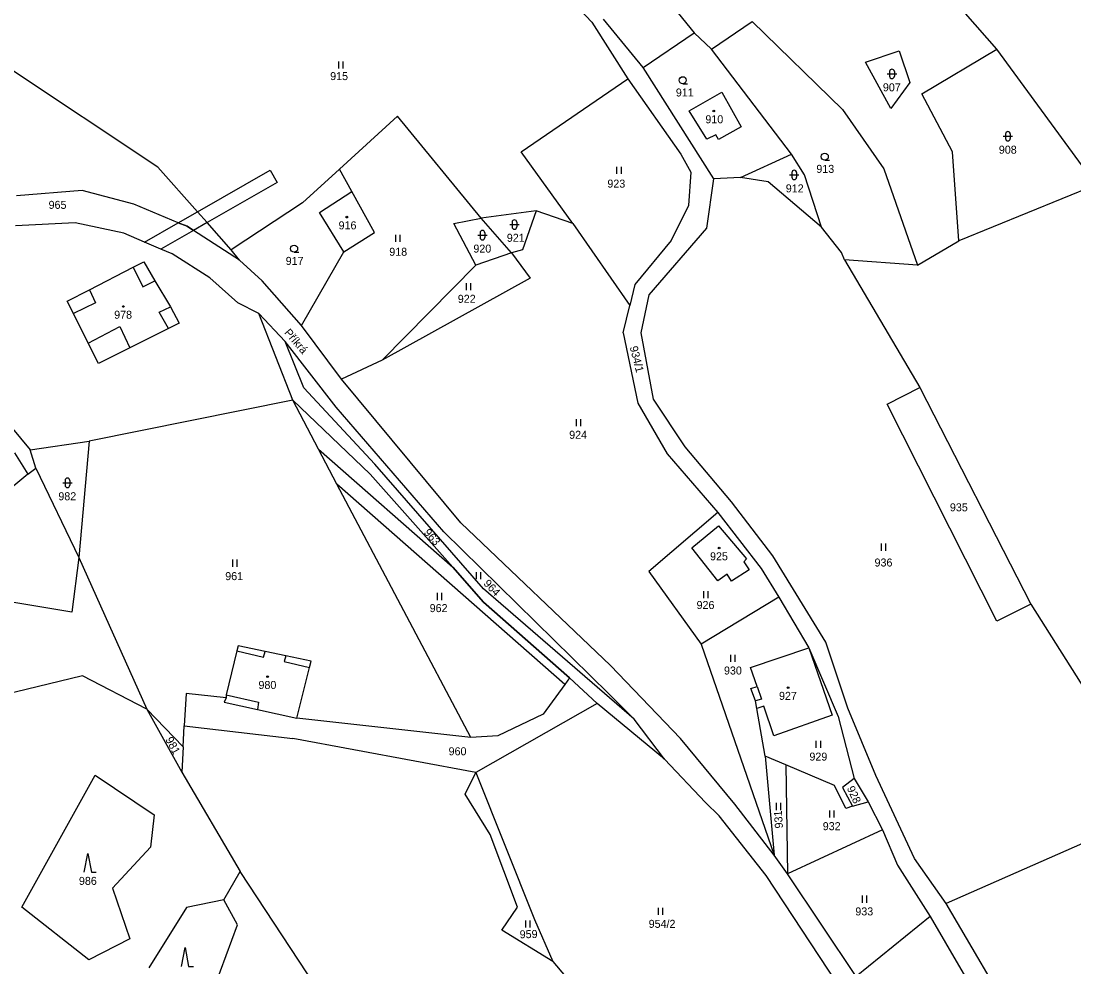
# Model space of a CAD drawing. Extents: x -670359 to -660124, y -978807 to -970072.
# Drawn here: x -669575.5 to -669351.9, y -977790.2 to -977589.3 of the extents above; entities that cross this region are included whole.
import ezdxf

# ---------------------------------------------------------------- set-up
doc = ezdxf.new("R2010")
doc.units = 0
for name, color, linetype in [('Hranice parcel', 7, 'Continuous'), ('Parcelní čísla', 7, 'Continuous'), ('Pop  PČ popisy', 7, 'Continuous'), ('Vnitřní kresba', 7, 'Continuous'), ('Věcná břemena k části', 7, 'Continuous'), ('Značky budov', 7, 'Continuous'), ('Značky kultur', 7, 'Continuous')]:
    doc.layers.add(name, color=color, linetype=linetype)

msp = doc.modelspace()

# ---------------------------------------------------------------- linework, layer by layer
at = {"layer": 'Hranice parcel'}
for points in [[(-669463.75, -977553.44), (-669432.59, -977591.85)], [(-669368.28, -977595.3), (-669390.32, -977570.18)], [(-669464.81, -977578.38), (-669454.27, -977589.58)], [(-669454.27, -977589.58), (-669446.69, -977601.6)], [(-669443.43, -977599.18), (-669451.8, -977588.93)], [(-669428.89, -977595.34), (-669420.29, -977589.46)], [(-669420.29, -977589.46), (-669401.07, -977608.12)], [(-669443.43, -977599.18), (-669432.59, -977591.85)], [(-669432.59, -977591.85), (-669428.89, -977595.34)], [(-669411.9, -977617.62), (-669428.89, -977595.34)], [(-669396.17, -977598.1), (-669389.07, -977595.66)], [(-669389.07, -977595.66), (-669386.79, -977602.36)], [(-669384.22, -977604.83), (-669368.28, -977595.3)], [(-669347.25, -977624.1), (-669368.28, -977595.3)], [(-669546.47, -977620.34), (-669578.34, -977599.11)], [(-669428.42, -977622.83), (-669443.43, -977599.18)], [(-669390.84, -977607.9), (-669396.17, -977598.1)], [(-669469.32, -977617.08), (-669446.69, -977601.6)], [(-669446.69, -977601.6), (-669435.41, -977617.6)], [(-669386.79, -977602.36), (-669390.84, -977607.9)], [(-669433.62, -977608.4), (-669426.68, -977604.44)], [(-669426.68, -977604.44), (-669422.57, -977611.77)], [(-669377.75, -977617.09), (-669384.22, -977604.83)], [(-669401.07, -977608.12), (-669392.29, -977620.7)], [(-669495.59, -977609.56), (-669507.91, -977620.78)], [(-669477.8, -977631.2), (-669495.59, -977609.56)], [(-669429.91, -977614.45), (-669433.62, -977608.4)], [(-669422.57, -977611.77), (-669427.43, -977614.51)], [(-669427.99, -977613.48), (-669429.91, -977614.45)], [(-669427.43, -977614.51), (-669427.99, -977613.48)], [(-669458.36, -977632.36), (-669469.32, -977617.08)], [(-669376.39, -977636.02), (-669377.75, -977617.09)], [(-669435.41, -977617.6), (-669433.31, -977621.42)], [(-669422.75, -977622.56), (-669411.9, -977617.62)], [(-669409.16, -977622), (-669411.9, -977617.62)], [(-669530.87, -977637.9), (-669536, -977632.12), (-669538.04, -977629.83), (-669546.47, -977620.34)], [(-669507.91, -977620.78), (-669515.72, -977627.91)], [(-669505.26, -977625.53), (-669507.91, -977620.78)], [(-669433.31, -977621.42), (-669433.75, -977628.53)], [(-669392.29, -977620.7), (-669385.14, -977641.19)], [(-669429.89, -977633.31), (-669428.42, -977622.83)], [(-669422.75, -977622.56), (-669428.42, -977622.83)], [(-669416.83, -977623.48), (-669422.75, -977622.56)], [(-669405.5, -977633.08), (-669416.83, -977623.48)], [(-669405.5, -977633.08), (-669409.16, -977622)], [(-669562.52, -977625.31), (-669576.43, -977626.43)], [(-669551.55, -977628.2), (-669562.52, -977625.31)], [(-669512.15, -977630), (-669505.26, -977625.53)], [(-669500.42, -977634.21), (-669505.26, -977625.53)], [(-669347.25, -977624.1), (-669376.39, -977636.02)], [(-669540.25, -977632.93), (-669542.1, -977632.16), (-669551.55, -977628.2)], [(-669515.72, -977627.91), (-669530.87, -977637.9)], [(-669506.95, -977638.32), (-669512.15, -977630)], [(-669466.13, -977629.61), (-669477.8, -977631.2)], [(-669466.13, -977629.61), (-669469.05, -977637.94)], [(-669458.36, -977632.36), (-669466.13, -977629.61)], [(-669433.75, -977628.53), (-669437.47, -977635.91)], [(-669564, -977632.19), (-669576.64, -977632.82)], [(-669553.68, -977634.36), (-669564, -977632.19)], [(-669483.63, -977632.35), (-669477.8, -977631.2)], [(-669478.95, -977641.19), (-669483.63, -977632.35)], [(-669471.36, -977638.59), (-669477.8, -977631.2)], [(-669458.36, -977632.36), (-669446.26, -977649.72)], [(-669543.42, -977638.78), (-669545.82, -977637.75), (-669549.26, -977636.26), (-669553.68, -977634.36)], [(-669529.09, -977640.13), (-669538.91, -977633.79), (-669540.25, -977632.93)], [(-669506.95, -977638.32), (-669500.42, -977634.21)], [(-669442.13, -977647.44), (-669429.89, -977633.31)], [(-669401.31, -977638.49), (-669405.5, -977633.08)], [(-669437.47, -977635.91), (-669445.18, -977645.3)], [(-669385.14, -977641.19), (-669376.39, -977636.02)], [(-669535.39, -977643.85), (-669543.42, -977638.78)], [(-669529.09, -977640.13), (-669530.87, -977637.9)], [(-669515.98, -977653.96), (-669506.95, -977638.32)], [(-669471.36, -977638.59), (-669478.95, -977641.19)], [(-669469.05, -977637.94), (-669471.36, -977638.59)], [(-669471.36, -977638.59), (-669467.42, -977643.92)], [(-669400.63, -977640.03), (-669401.31, -977638.49)], [(-669560.97, -977646.4), (-669551.72, -977641.63)], [(-669551.72, -977641.63), (-669549.45, -977640.46)], [(-669549.45, -977640.46), (-669547.06, -977644.47)], [(-669524.27, -977644.5), (-669529.09, -977640.13)], [(-669498.83, -977661.37), (-669478.95, -977641.19)], [(-669385.14, -977641.19), (-669400.63, -977640.03)], [(-669400.63, -977640.03), (-669384.68, -977667.16)], [(-669529.44, -977649.16), (-669535.39, -977643.85)], [(-669467.42, -977643.92), (-669498.83, -977661.37)], [(-669547.06, -977644.47), (-669543.75, -977650.05)], [(-669515.98, -977653.96), (-669524.27, -977644.5)], [(-669445.18, -977645.3), (-669446.26, -977649.72)], [(-669565.69, -977648.83), (-669560.97, -977646.4)], [(-669443.84, -977655.53), (-669442.13, -977647.44)], [(-669564.38, -977651.45), (-669565.69, -977648.83)], [(-669543.75, -977650.05), (-669541.9, -977653.5)], [(-669525.03, -977651.45), (-669529.44, -977649.16)], [(-669447.68, -977655.55), (-669446.26, -977649.72)], [(-669597.97, -977651.01), (-669573.58, -977680.35)], [(-669561.23, -977657.74), (-669564.38, -977651.45)], [(-669519.4, -977657.41), (-669525.03, -977651.45)], [(-669517.82, -977669.87), (-669525.03, -977651.45)], [(-669544.2, -977654.6), (-669552.42, -977658.73)], [(-669541.9, -977653.5), (-669544.2, -977654.6)], [(-669507.45, -977665.41), (-669515.98, -977653.96)], [(-669508.61, -977671.34), (-669519.4, -977657.41)], [(-669515.43, -977667.22), (-669519.4, -977657.41)], [(-669447.68, -977655.55), (-669444.56, -977670.47)], [(-669441.21, -977669.65), (-669443.84, -977655.53)], [(-669559.08, -977662.03), (-669561.23, -977657.74)], [(-669552.42, -977658.73), (-669559.08, -977662.03)], [(-669498.83, -977661.37), (-669507.45, -977665.41)], [(-669482.09, -977695.87), (-669507.45, -977665.41)], [(-669500.39, -977683.43), (-669515.43, -977667.22)], [(-669391.57, -977670.72), (-669384.68, -977667.16)], [(-669384.68, -977667.16), (-669361.08, -977713.13)], [(-669517.82, -977669.87), (-669561.03, -977678.52)], [(-669501.34, -977685.52), (-669517.82, -977669.87)], [(-669480, -977741.49), (-669508.41, -977687.7), (-669512.34, -977680.25), (-669517.82, -977669.87)], [(-669444.56, -977670.47), (-669438.27, -977681.22)], [(-669434.51, -977679.76), (-669441.21, -977669.65)], [(-669368.34, -977716.77), (-669391.57, -977670.72)], [(-669485.7, -977697.8), (-669508.61, -977671.34)], [(-669573.58, -977680.35), (-669561.03, -977678.52)], [(-669561.03, -977678.52), (-669563.22, -977703.23)], [(-669424.62, -977691.45), (-669434.51, -977679.76)], [(-669576.86, -977681.01), (-669574.03, -977685.55)], [(-669572.36, -977684.26), (-669573.58, -977680.35)], [(-669438.27, -977681.22), (-669427.56, -977693.71)], [(-669477.3, -977709.91), (-669500.39, -977683.43)], [(-669574.03, -977685.55), (-669588.52, -977697.54)], [(-669574.03, -977685.55), (-669572.36, -977684.26)], [(-669572.36, -977684.26), (-669563.22, -977703.23)], [(-669477.28, -977712.7), (-669483.84, -977705.29), (-669501.34, -977685.52)], [(-669415.84, -977702.91), (-669424.62, -977691.45)], [(-669427.56, -977693.71), (-669442.2, -977706.22)], [(-669427.56, -977693.71), (-669418.38, -977705.56)], [(-669450.34, -977726.21), (-669482.09, -977695.87)], [(-669433.04, -977701.17), (-669427.39, -977696.5)], [(-669427.39, -977696.5), (-669421.47, -977703.55)], [(-669450.71, -977732.2), (-669485.7, -977697.8)], [(-669427.53, -977708.23), (-669433.04, -977701.17)], [(-669563.22, -977703.23), (-669564.68, -977714.82)], [(-669563.22, -977703.23), (-669548.81, -977735.43)], [(-669421.47, -977703.55), (-669422, -977704.18)], [(-669422, -977704.18), (-669420.91, -977705.89)], [(-669404.62, -977721.22), (-669415.84, -977702.91)], [(-669442.2, -977706.22), (-669431.07, -977721.66)], [(-669420.91, -977705.89), (-669424.61, -977708.26)], [(-669418.38, -977705.56), (-669414.62, -977711.68)], [(-669564.68, -977714.82), (-669601.66, -977708.73)], [(-669425.54, -977706.8), (-669427.53, -977708.23)], [(-669424.61, -977708.26), (-669425.54, -977706.8)], [(-669445.32, -977737.6), (-669477.3, -977709.91)], [(-669459.04, -977728.82), (-669477.28, -977712.7)], [(-669414.62, -977711.68), (-669431.07, -977721.66)], [(-669414.62, -977711.68), (-669408.21, -977722.44)], [(-669361.08, -977713.13), (-669368.34, -977716.77)], [(-669361.08, -977713.13), (-669333.55, -977756.65)], [(-669529.42, -977721.99), (-669529.69, -977723.08)], [(-669523.69, -977723.21), (-669529.42, -977721.99)], [(-669431.07, -977721.66), (-669415.57, -977766.44)], [(-669399.91, -977735.26), (-669404.62, -977721.22)], [(-669529.69, -977723.08), (-669531.95, -977732.37)], [(-669519.28, -977724.14), (-669523.69, -977723.21)], [(-669513.9, -977725.28), (-669519.28, -977724.14)], [(-669420.59, -977726.59), (-669408.21, -977722.44)], [(-669408.21, -977722.44), (-669403.26, -977736.71)], [(-669408.21, -977722.44), (-669401.98, -977737.03)], [(-669516.97, -977737.39), (-669514.23, -977726.59)], [(-669514.23, -977726.59), (-669513.9, -977725.28)], [(-669435.46, -977741.7), (-669450.34, -977726.21)], [(-669419.2, -977730.65), (-669420.59, -977726.59)], [(-669562.44, -977728.39), (-669614.2, -977740.93)], [(-669548.81, -977735.43), (-669562.44, -977728.39)], [(-669459.04, -977728.82), (-669460.04, -977730.2), (-669464.6, -977736.52)], [(-669453.17, -977734.22), (-669459.04, -977728.82)], [(-669420.56, -977731.06), (-669419.2, -977730.65)], [(-669419.55, -977733.7), (-669420.56, -977731.06)], [(-669540.43, -977732.1), (-669540.88, -977738.97)], [(-669531.95, -977733.01), (-669540.43, -977732.1)], [(-669531.95, -977733.01), (-669532.34, -977733.94)], [(-669531.95, -977732.37), (-669531.95, -977733.01)], [(-669445.32, -977737.6), (-669450.71, -977732.2)], [(-669548.81, -977735.43), (-669541.38, -977748.81)], [(-669548.81, -977735.43), (-669541.09, -977743.45)], [(-669532.34, -977733.94), (-669525.3, -977735.52)], [(-669525.3, -977735.52), (-669516.97, -977737.39)], [(-669453.17, -977734.22), (-669478.92, -977748.91)], [(-669438.88, -977746.04), (-669453.17, -977734.22)], [(-669419.26, -977735.34), (-669419.55, -977733.7)], [(-669417.77, -977734.83), (-669419.26, -977735.34)], [(-669417.53, -977745.43), (-669419.26, -977735.34)], [(-669415.63, -977741.1), (-669417.77, -977734.83)], [(-669393.99, -977749.53), (-669399.91, -977735.26)], [(-669480, -977741.49), (-669516.97, -977737.39)], [(-669464.6, -977736.52), (-669474.25, -977741.13)], [(-669438.88, -977746.04), (-669445.32, -977737.6)], [(-669403.26, -977736.71), (-669415.63, -977741.1)], [(-669401.98, -977737.03), (-669398.63, -977750.19)], [(-669541.09, -977743.45), (-669540.88, -977738.97)], [(-669540.88, -977738.97), (-669517.75, -977741.71)], [(-669478.92, -977748.91), (-669517.75, -977741.71)], [(-669474.25, -977741.13), (-669480, -977741.49)], [(-669423.95, -977755.62), (-669435.46, -977741.7)], [(-669541.09, -977743.45), (-669541.38, -977748.81)], [(-669430.19, -977755.26), (-669438.88, -977746.04)], [(-669413.12, -977747.24), (-669417.53, -977745.43)], [(-669417.53, -977745.43), (-669415.57, -977766.44)], [(-669541.38, -977748.81), (-669528.95, -977769.91)], [(-669481.22, -977753.48), (-669478.92, -977748.91)], [(-669478.92, -977748.91), (-669466.44, -977780.08)], [(-669402.78, -977751.66), (-669413.12, -977747.24)], [(-669413.12, -977747.24), (-669412.75, -977770.41)], [(-669575.3, -977777.46), (-669559.77, -977749.48)], [(-669559.77, -977749.48), (-669547.25, -977757.87)], [(-669398.63, -977750.19), (-669401.1, -977752.05)], [(-669398.63, -977750.19), (-669395.64, -977755.13)], [(-669385.82, -977767.14), (-669393.99, -977749.53)], [(-669475.89, -977762.08), (-669481.22, -977753.48)], [(-669400.35, -977756.52), (-669402.78, -977751.66)], [(-669401.1, -977752.05), (-669398.92, -977756.03)], [(-669427.29, -977758.11), (-669430.19, -977755.26)], [(-669415.57, -977766.44), (-669423.95, -977755.62)], [(-669398.92, -977756.03), (-669395.64, -977755.13)], [(-669395.64, -977755.13), (-669392.6, -977761.1)], [(-669547.25, -977757.87), (-669548.01, -977764.75)], [(-669398.92, -977756.03), (-669400.35, -977756.52)], [(-669333.55, -977756.65), (-669379.05, -977776.69)], [(-669417.31, -977770.76), (-669427.29, -977758.11)], [(-669470.05, -977777.47), (-669475.89, -977762.08)], [(-669392.6, -977761.1), (-669412.75, -977770.41)], [(-669392.6, -977761.1), (-669389.41, -977768.6)], [(-669548.01, -977764.75), (-669556.04, -977773.43)], [(-669412.75, -977770.41), (-669415.57, -977766.44)], [(-669389.41, -977768.6), (-669382.48, -977779.5)], [(-669379.05, -977776.69), (-669385.82, -977767.14)], [(-669532.44, -977775.92), (-669528.95, -977769.91)], [(-669496.86, -977818.78), (-669528.95, -977769.91)], [(-669402.15, -977793.77), (-669417.31, -977770.76)], [(-669398.16, -977792.22), (-669412.75, -977770.41)], [(-669556.04, -977773.43), (-669552.39, -977784.19)], [(-669561.08, -977788.64), (-669575.3, -977777.46)], [(-669540.35, -977777.57), (-669548.36, -977790.4)], [(-669532.44, -977775.92), (-669540.35, -977777.57)], [(-669529.53, -977781.26), (-669532.44, -977775.92)], [(-669473.39, -977782.36), (-669470.05, -977777.47)], [(-669363.72, -977802.89), (-669379.05, -977776.69)], [(-669466.44, -977780.08), (-669462.55, -977789.01)], [(-669382.48, -977779.5), (-669398.16, -977792.22)], [(-669382.48, -977779.5), (-669372.18, -977797.06)], [(-669536.76, -977800.75), (-669529.53, -977781.26)], [(-669462.55, -977789.01), (-669473.39, -977782.36)], [(-669552.39, -977784.19), (-669561.08, -977788.64)], [(-669462.55, -977789.01), (-669436.91, -977819.49)]]:
    msp.add_lwpolyline(points, dxfattribs=at)
at = {"layer": 'Vnitřní kresba'}
for points in [[(-669551.72, -977641.63), (-669549.62, -977645.77)], [(-669549.62, -977645.77), (-669547.06, -977644.47)], [(-669560.97, -977646.4), (-669559.67, -977649.18)], [(-669559.67, -977649.18), (-669564.38, -977651.45)], [(-669546.15, -977651.18), (-669543.75, -977650.05)], [(-669544.2, -977654.6), (-669546.15, -977651.18)], [(-669561.23, -977657.74), (-669554.5, -977654.2)], [(-669554.5, -977654.2), (-669552.42, -977658.73)], [(-669529.69, -977723.08), (-669524, -977724.41)], [(-669524, -977724.41), (-669523.69, -977723.21)], [(-669519.28, -977724.14), (-669519.6, -977725.34)], [(-669519.6, -977725.34), (-669514.23, -977726.59)], [(-669419.2, -977730.65), (-669418.28, -977733.34)], [(-669531.95, -977732.37), (-669525.07, -977733.93)], [(-669418.28, -977733.34), (-669419.55, -977733.7)], [(-669525.07, -977733.93), (-669525.3, -977735.52)]]:
    msp.add_lwpolyline(points, dxfattribs=at)
at = {"layer": 'Věcná břemena k části'}
for points in [[(-669538.04, -977629.83), (-669522.62, -977620.99), (-669521.12, -977623.59), (-669536, -977632.12), (-669538.04, -977629.83)], [(-669538.04, -977629.83), (-669536, -977632.12), (-669538.91, -977633.79), (-669540.25, -977632.93), (-669542.1, -977632.16), (-669538.04, -977629.83)], [(-669542.1, -977632.16), (-669540.25, -977632.93), (-669538.91, -977633.79), (-669545.82, -977637.75), (-669549.26, -977636.26), (-669542.1, -977632.16)], [(-669508.41, -977687.7), (-669512.34, -977680.25), (-669483.84, -977705.29), (-669477.28, -977712.7), (-669459.04, -977728.82), (-669460.04, -977730.2), (-669508.41, -977687.7)]]:
    msp.add_lwpolyline(points, dxfattribs=at)
at = {"layer": 'Značky budov'}
for centre in [(-669428.4, -977608.45), (-669506.32, -977630.97), (-669553.79, -977649.95), (-669427.27, -977701.24), (-669523.15, -977728.56), (-669412.63, -977730.87)]:
    msp.add_circle(centre, 0.175, dxfattribs=at)
at = {"layer": 'Značky kultur'}
for p, q in [((-669508.09, -977597.91), (-669508.09, -977599.41)), ((-669507.09, -977599.41), (-669507.09, -977597.91)), ((-669391.57, -977600.56), (-669389.57, -977600.56)), ((-669391.07, -977600.06), (-669391.07, -977601.06)), ((-669390.07, -977600.06), (-669390.07, -977601.06)), ((-669435, -977602.66), (-669434, -977602.66)), ((-669366.95, -977613.81), (-669364.95, -977613.81)), ((-669366.45, -977613.31), (-669366.45, -977614.31)), ((-669365.45, -977613.31), (-669365.45, -977614.31)), ((-669404.84, -977618.88), (-669403.84, -977618.88)), ((-669449.03, -977620.29), (-669449.03, -977621.79)), ((-669448.03, -977621.79), (-669448.03, -977620.29)), ((-669411.83, -977621.52), (-669411.83, -977622.52)), ((-669410.83, -977621.52), (-669410.83, -977622.52)), ((-669412.33, -977622.02), (-669410.33, -977622.02)), ((-669471.74, -977632.56), (-669469.74, -977632.56)), ((-669471.24, -977632.06), (-669471.24, -977633.06)), ((-669470.24, -977632.06), (-669470.24, -977633.06)), ((-669496.01, -977634.74), (-669496.01, -977636.24)), ((-669495.01, -977636.24), (-669495.01, -977634.74)), ((-669478.52, -977634.81), (-669476.52, -977634.81)), ((-669478.02, -977634.31), (-669478.02, -977635.31)), ((-669477.02, -977634.31), (-669477.02, -977635.31)), ((-669517.51, -977638.42), (-669516.51, -977638.42)), ((-669480.97, -977644.97), (-669480.97, -977646.47)), ((-669479.97, -977646.47), (-669479.97, -977644.97)), ((-669457.65, -977673.84), (-669457.65, -977675.34)), ((-669456.65, -977675.34), (-669456.65, -977673.84)), ((-669566.64, -977687.39), (-669564.64, -977687.39)), ((-669566.14, -977686.89), (-669566.14, -977687.89)), ((-669565.14, -977686.89), (-669565.14, -977687.89)), ((-669392.88, -977700.3), (-669392.88, -977701.8)), ((-669391.88, -977701.8), (-669391.88, -977700.3)), ((-669530.59, -977703.7), (-669530.59, -977705.2)), ((-669529.59, -977705.2), (-669529.59, -977703.7)), ((-669478.84, -977706.33), (-669478.84, -977707.83)), ((-669477.84, -977707.83), (-669477.84, -977706.33)), ((-669487.16, -977710.78), (-669487.16, -977712.28)), ((-669486.16, -977712.28), (-669486.16, -977710.78)), ((-669430.62, -977710.41), (-669430.62, -977711.91)), ((-669429.62, -977711.91), (-669429.62, -977710.41)), ((-669424.86, -977723.9), (-669424.86, -977725.4)), ((-669423.86, -977725.4), (-669423.86, -977723.9)), ((-669406.71, -977742.17), (-669406.71, -977743.67)), ((-669405.71, -977743.67), (-669405.71, -977742.17)), ((-669415.15, -977755.36), (-669415.15, -977756.86)), ((-669414.15, -977756.86), (-669414.15, -977755.36)), ((-669403.84, -977756.94), (-669403.84, -977758.44)), ((-669402.84, -977758.44), (-669402.84, -977756.94)), ((-669396.92, -977775.04), (-669396.92, -977776.54)), ((-669395.92, -977776.54), (-669395.92, -977775.04)), ((-669440.23, -977777.6), (-669440.23, -977779.1)), ((-669439.23, -977779.1), (-669439.23, -977777.6)), ((-669468.39, -977780.33), (-669468.39, -977781.83)), ((-669467.39, -977781.83), (-669467.39, -977780.33))]:
    msp.add_line(p, q, dxfattribs=at)
for points in [[(-669562.06, -977770.06), (-669561.31, -977766.06), (-669560.56, -977770.06), (-669559.56, -977770.06)], [(-669541.41, -977790.07), (-669540.66, -977786.07), (-669539.91, -977790.07), (-669538.91, -977790.07)]]:
    msp.add_lwpolyline(points, dxfattribs=at)
for centre, radius in [((-669435, -977601.91), 0.75), ((-669428.4, -977608.45), 0.175), ((-669404.84, -977618.13), 0.75), ((-669506.32, -977630.97), 0.175), ((-669517.51, -977637.67), 0.75), ((-669553.79, -977649.95), 0.175), ((-669427.27, -977701.24), 0.175), ((-669523.15, -977728.56), 0.175), ((-669412.63, -977730.87), 0.175)]:
    msp.add_circle(centre, radius, dxfattribs=at)
for centre, start, end in [((-669390.57, -977600.06), 0, 180), ((-669390.57, -977601.06), 180, 0), ((-669365.95, -977613.31), 0, 180), ((-669365.95, -977614.31), 180, 0), ((-669411.33, -977621.52), 0, 180), ((-669411.33, -977622.52), 180, 0), ((-669470.74, -977632.06), 0, 180), ((-669477.52, -977634.31), 0, 180), ((-669470.74, -977633.06), 180, 0), ((-669477.52, -977635.31), 180, 0), ((-669565.64, -977686.89), 0, 180), ((-669565.64, -977687.89), 180, 0)]:
    msp.add_arc(centre, 0.5, start, end, dxfattribs=at)

# ---------------------------------------------------------------- texts
at = {"layer": 'Parcelní čísla'}
for s, p in [('915', (-669509.86, -977601.88)), ('911', (-669436.46, -977605.36)), ('907', (-669392.5, -977604.26)), ('910', (-669430.19, -977611.05)), ('908', (-669367.88, -977617.51)), ('913', (-669406.63, -977621.58)), ('923', (-669451, -977624.71)), ('912', (-669413.12, -977625.72)), ('965', (-669569.64, -977629.22)), ('916', (-669508.07, -977633.57)), ('921', (-669472.35, -977636.21)), ('920', (-669479.45, -977638.51)), ('917', (-669519.3, -977641.12)), ('918', (-669497.31, -977639.18)), ('922', (-669482.76, -977649.17)), ('978', (-669555.72, -977652.55)), ('924', (-669459.11, -977678.04)), ('982', (-669567.57, -977691.09)), ('935', (-669378.27, -977693.44)), ('925', (-669429.2, -977703.84)), ('936', (-669394.27, -977705.16)), ('961', (-669532.14, -977708.05)), ('962', (-669488.73, -977714.84)), ('926', (-669432.06, -977714.18)), ('930', (-669426.24, -977728.09)), ('980', (-669525.08, -977731.16)), ('927', (-669414.56, -977733.47)), ('960', (-669484.71, -977745.24)), ('929', (-669408.1, -977746.37)), ('932', (-669405.27, -977761.14)), ('986', (-669563.2, -977772.76)), ('933', (-669398.35, -977779.24)), ('954/2', (-669442.23, -977781.88))]:
    msp.add_text(s, height=1.7, dxfattribs=at).set_placement(p)
for s, rotation, p in [('934/1', 284.3311, (-669446.27, -977658.58)), ('963', 311.426, (-669490.09, -977698.04)), ('964', 313.6028, (-669477.42, -977708.88)), ('981', 298.443, (-669544.9, -977741.89)), ('928', 294.6051, (-669400.19, -977752.23)), ('931', 93.4798, (-669413.72, -977760.72)), ('959', 1.2962, (-669469.6, -977784.11))]:
    msp.add_text(s, height=1.7, rotation=rotation, dxfattribs=at).set_placement(p)
at = {"layer": 'Pop  PČ popisy'}
msp.add_text('Příkrá', height=1.7, rotation=310.5382, dxfattribs=at).set_placement((-669519.7, -977655.56))

doc.saveas('drawing.dxf')
